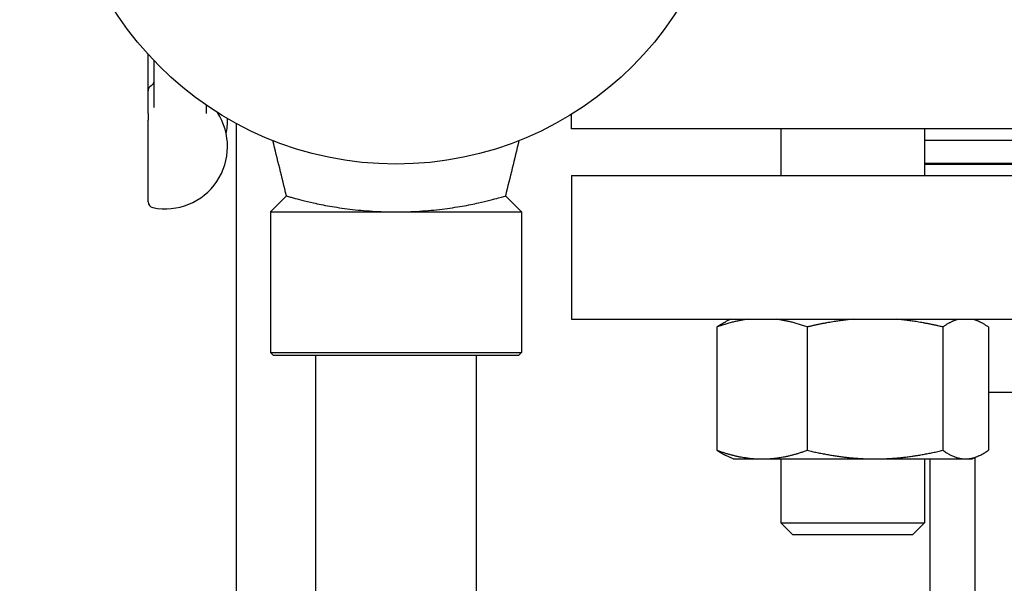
# Model space of a CAD drawing. Header units: inches. Extents: x 24 to 1128, y -69 to 748.
# Tile 346 of 656: x 476.22 to 481.36, y 680.41 to 683.35. Entities that reach past the tile are written whole.
import ezdxf

# ---------------------------------------------------------------- set-up
doc = ezdxf.new("R2010")
doc.units = ezdxf.units.IN
doc.header["$LTSCALE"] = 32
doc.header["$MEASUREMENT"] = 0
doc.layers.add('Dimension (ANSI)', color=7, linetype='Continuous', lineweight=25)
doc.layers.add('Visible (ANSI)', color=7, linetype='Continuous', lineweight=30)
doc.styles.add('Note Text (ANSI)', font='tahoma.ttf')
doc.dimstyles.new('SB Fraction-16 (ANSI)', dxfattribs={"dimscale": 32, "dimtxt": 0.125, "dimasz": 0.098425, "dimexe": 0.125, "dimexo": 0.0625, "dimgap": 0.031496, "dimtad": 0, "dimtih": 1, "dimtoh": 1, "dimdec": 4, "dimrnd": 1e-08, "dimzin": 0, "dimdsep": 46, "dimlunit": 5, "dimtxsty": 'Note Text (ANSI)', "dimcen": 0.09, "dimdle": 0.393701, "dimclrd": 256, "dimclre": 256, "dimclrt": 256, "dimadec": 0, "dimazin": 3, "dimtfac": 0.96, "dimtofl": 0, "dimtmove": 0, "dimatfit": 3, "dimfxl": 1, "dimfrac": 2, "dimtolj": 1, "dimtzin": 12, "dimlwd": -1, "dimlwe": -1, "dimarcsym": 0})

# ---------------------------------------------------------------- blocks, each defined once
blk = doc.blocks.new('*D18')
at = {"layer": 'Defpoints', "color": 0, "transparency": 16777216}
for p in [(489.2806, 692.6685), (340.6192, 544.6685), (489.2806, 544.6685)]:
    blk.add_point(p, dxfattribs=at)
at = {"layer": 'Dimension (ANSI)', "transparency": 16777216}
for p, q in [((487.2806, 692.6685), (336.6192, 692.6685)), ((340.6192, 689.5189), (340.6192, 626.7677)), ((340.6192, 547.8181), (340.6192, 620.5693)), ((487.2806, 544.6685), (336.6192, 544.6685))]:
    blk.add_line(p, q, dxfattribs=at)
for points in [[(340.0943, 689.5189), (341.1441, 689.5189), (340.6192, 692.6685)], [(340.0943, 547.8181), (341.1441, 547.8181), (340.6192, 544.6685)]]:
    blk.add_solid(points, dxfattribs=at)
at = {"layer": 'Dimension (ANSI)', "transparency": 16777216, "insert": (336.5171, 625.7599), "char_height": 4, "attachment_point": 1, "style": 'Note Text (ANSI)'}
blk.add_mtext('\\A1;148', dxfattribs=at)

msp = doc.modelspace()

# ---------------------------------------------------------------- linework, layer by layer
at = {"layer": 'Visible (ANSI)'}
for p, q in [((476.88627, 682.98011), (476.88627, 683.17109)), ((476.91752, 682.89427), (476.91752, 683.1376)), ((476.88627, 682.86212), (476.88627, 682.98011)), ((477.19002, 682.90596), (477.19002, 682.86257)), ((476.88627, 682.86212), (476.88627, 682.82823)), ((479.09877, 682.78279), (479.09877, 682.85796)), ((476.88627, 682.40173), (476.88627, 682.82823)), ((477.34877, 673.83215), (477.34877, 682.80885)), ((485.21877, 682.78279), (479.09877, 682.78279)), ((480.19278, 682.78279), (480.19278, 682.53779)), ((480.94278, 682.78279), (480.94278, 682.53779)), ((480.94278, 682.72279), (483.37476, 682.72279)), ((480.94278, 682.60279), (483.37476, 682.60279)), ((480.94278, 682.59779), (483.37476, 682.59779)), ((479.09877, 682.53779), (485.21877, 682.53779)), ((479.09877, 682.53779), (479.09877, 681.78779)), ((477.60898, 682.43211), (477.52502, 682.34815)), ((478.75357, 682.43211), (478.83752, 682.34815)), ((477.52502, 682.34815), (478.83752, 682.34815)), ((477.52502, 682.34815), (477.52502, 681.61378)), ((478.83752, 682.34815), (478.83752, 681.61378)), ((479.09877, 681.78779), (485.21877, 681.78779)), ((479.93206, 681.78779), (479.90591, 681.7756)), ((481.2035, 681.78779), (481.22965, 681.7756)), ((479.85884, 681.7477), (479.85884, 681.10388)), ((480.33026, 681.7477), (480.33026, 681.10388)), ((481.0392, 681.7477), (481.0392, 681.10388)), ((481.27672, 681.7477), (481.27672, 681.10388)), ((477.52502, 681.61378), (478.83752, 681.61378)), ((477.54065, 681.59815), (477.52502, 681.61378)), ((478.8219, 681.59815), (477.54065, 681.59815)), ((477.76127, 681.59815), (477.76127, 640.98303)), ((478.60127, 681.59815), (478.60127, 640.98303)), ((478.8219, 681.59815), (478.83752, 681.61378)), ((481.27672, 681.40779), (483.06828, 681.40779)), ((479.94278, 681.05879), (479.90591, 681.07598)), ((479.94278, 681.05879), (480.09455, 681.05879)), ((480.09455, 681.05879), (480.68473, 681.05879)), ((480.19278, 681.05879), (480.19278, 680.72529)), ((480.68473, 681.05879), (481.15796, 681.05879)), ((480.94278, 681.05879), (480.94278, 680.72529)), ((480.97127, 681.05879), (480.97127, 679.59154)), ((481.15796, 681.05879), (481.19278, 681.05879)), ((481.19278, 681.05879), (481.22965, 681.07598)), ((481.20877, 663.81654), (481.20877, 681.06625)), ((480.19278, 680.72529), (480.94278, 680.72529)), ((480.25528, 680.66279), (480.19278, 680.72529)), ((480.88028, 680.66279), (480.94278, 680.72529)), ((480.88028, 680.66279), (480.25528, 680.66279))]:
    msp.add_line(p, q, dxfattribs=at)
msp.add_circle((478.18127, 684.34815), 1.75, dxfattribs=at)
for centre, radius, start, end in [((476.91752, 682.98011), 0.03125, 120, 180), ((476.88627, 683.03424), 0.03125, 300, 329.41376), ((476.97627, 682.68954), 0.325, 258.46304, 33.2516), ((476.97627, 682.82236), 0.325, 348.2093, 2.34647), ((476.91752, 682.40173), 0.03125, 180, 258.46304)]:
    msp.add_arc(centre, radius, start, end, dxfattribs=at)
for points, knots in [([(476.91317, 683.01833), (476.91408, 683.01987), (476.91488, 683.02117), (476.91619, 683.02339), (476.91671, 683.02431), (476.91726, 683.02537), (476.91741, 683.02567), (476.91752, 683.02591)], [0.51351333, 0.51351333, 0.51351333, 0.51351333, 0.55704859, 0.55704859, 0.60058386, 0.60058386, 0.62260676, 0.62260676, 0.62260676, 0.62260676]), ([(477.62597, 682.42711), (477.63116, 682.4256), (477.63743, 682.42382), (477.66927, 682.41496), (477.70642, 682.40514), (477.77519, 682.38997), (477.80368, 682.38417), (477.86735, 682.373), (477.90254, 682.36763), (477.97746, 682.35852), (478.01729, 682.35478), (478.09876, 682.34975), (478.1404, 682.34847), (478.22214, 682.34847), (478.26379, 682.34975), (478.34526, 682.35478), (478.38508, 682.35852), (478.46, 682.36763), (478.49519, 682.373), (478.55887, 682.38417), (478.58736, 682.38997), (478.65612, 682.40514), (478.69327, 682.41496), (478.74199, 682.42852), (478.75357, 682.43211), (478.75357, 682.43211)], [0.3885394, 0.3885394, 0.3885394, 0.3885394, 0.5606588, 0.5606588, 1.1213177, 1.1213177, 1.4327287, 1.4327287, 1.7441397, 1.7441397, 2.0555507, 2.0555507, 2.3669617, 2.3669617, 2.6783727, 2.6783727, 2.9897837, 2.9897837, 3.3011947, 3.3011947, 3.6126057, 3.6126057, 4.1732646, 4.1732646, 4.7339234, 4.7339234, 4.7339234, 4.7339234])]:
    msp.add_open_spline(points, degree=3, knots=knots, dxfattribs=at)
for points in [[(477.60898, 682.43211), (477.58561, 682.52825), (477.56193, 682.62431), (477.53857, 682.72044)], [(478.82397, 682.72044), (478.80052, 682.62433), (478.77702, 682.52822), (478.75357, 682.43211)], [(477.60898, 682.43211), (477.60898, 682.43211), (477.61453, 682.43039), (477.62597, 682.42711)]]:
    msp.add_open_spline(points, degree=3, dxfattribs=at)
for points, weights in [([(480.0186, 681.78779), (479.94378, 681.77802), (479.85884, 681.7477)], [1.01693131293, 1.02520879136, 1]), ([(479.85884, 681.7477), (479.88339, 681.7651), (479.90591, 681.7756)], [1, 1.01430807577, 1.01782854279]), ([(480.33026, 681.7477), (480.24532, 681.77802), (480.1705, 681.78779)], [1, 1.02520879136, 1.01693131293]), ([(480.57052, 681.78779), (480.458, 681.77802), (480.33026, 681.7477)], [1.01693131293, 1.02520879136, 1]), ([(481.0392, 681.7477), (480.91147, 681.77802), (480.79895, 681.78779)], [1, 1.02520879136, 1.01693131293]), ([(481.1197, 681.78779), (481.082, 681.77802), (481.0392, 681.7477)], [1.01693131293, 1.02520879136, 1]), ([(481.27672, 681.7477), (481.23393, 681.77802), (481.19623, 681.78779)], [1, 1.02520879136, 1.01693131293]), ([(479.85884, 681.10388), (479.98516, 681.05879), (480.09455, 681.05879)], [1, 1.0379548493, 1]), ([(479.90591, 681.07598), (479.88339, 681.08648), (479.85884, 681.10388)], [1.01782854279, 1.01430807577, 1]), ([(480.09455, 681.05879), (480.20395, 681.05879), (480.33026, 681.10388)], [1, 1.0379548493, 1]), ([(480.33026, 681.10388), (480.52022, 681.05879), (480.68473, 681.05879)], [1, 1.0379548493, 1]), ([(480.68473, 681.05879), (480.84924, 681.05879), (481.0392, 681.10388)], [1, 1.0379548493, 1]), ([(481.0392, 681.10388), (481.10285, 681.05879), (481.15796, 681.05879)], [1, 1.0379548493, 1]), ([(481.15796, 681.05879), (481.21308, 681.05879), (481.27672, 681.10388)], [1, 1.0379548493, 1])]:
    msp.add_rational_spline(points, weights, degree=2, dxfattribs=at)

# ---------------------------------------------------------------- dimensions: what is measured, and where the dimension line sits
at = {"layer": 'Dimension (ANSI)'}
dim = msp.add_linear_dim(base=(340.61922, 544.66853), p1=(489.28063, 692.66853), p2=(489.28063, 544.66853), angle=90, dimstyle='SB Fraction-16 (ANSI)', override={"dimgap": 0.031496, "dimdec": 4, "dimtol": 0, "dimlim": 0, "dimtp": 0, "dimtm": 0, "dimtdec": 2, "dimatfit": 1}, dxfattribs=at)
dim.commit()
dim.dimension.update_dxf_attribs({"geometry": '*D18', "text_midpoint": (340.61922, 623.66853), "dimtype": 160})

doc.saveas('drawing.dxf')
